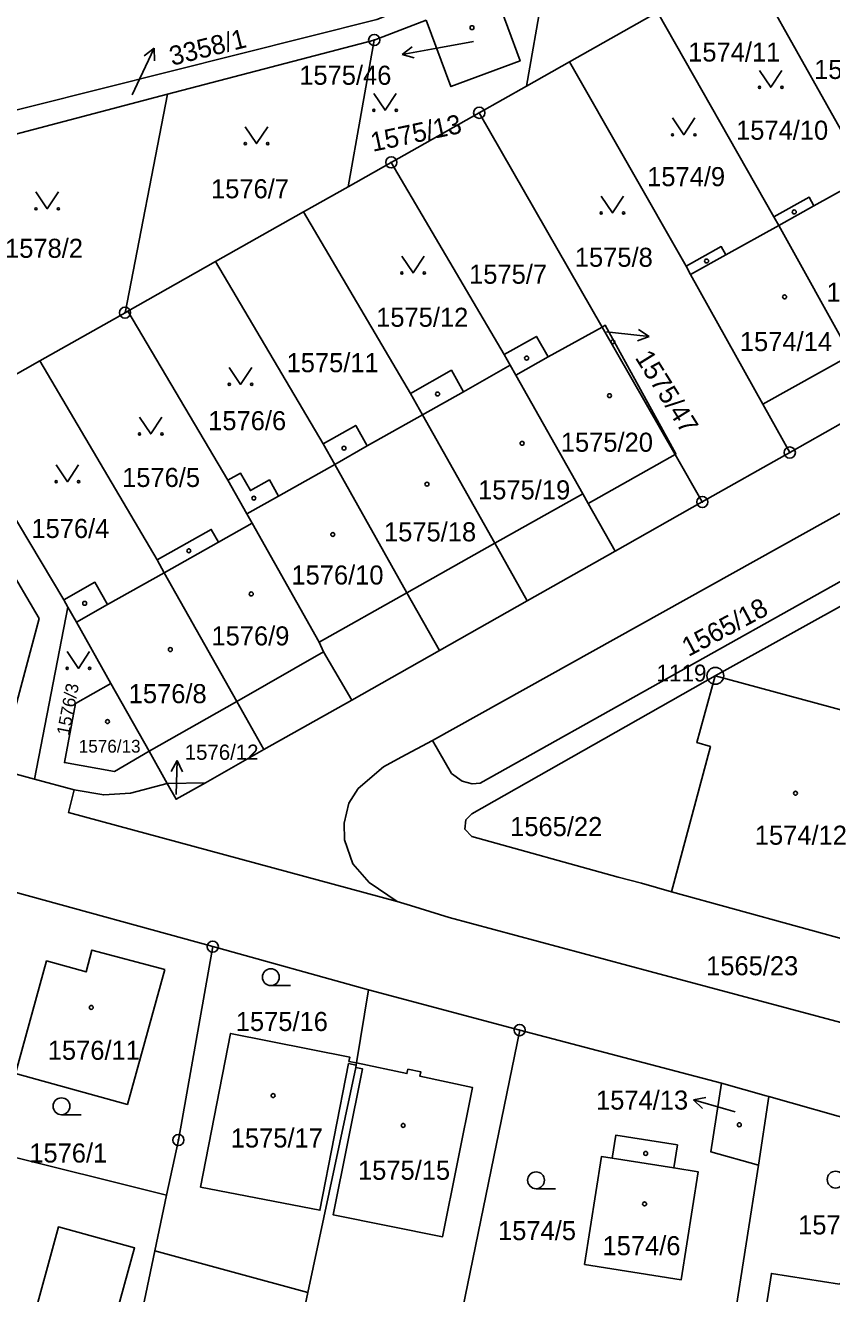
# Model space of a CAD drawing. Extents: x -733394 to -722299, y -1082822 to -1075049.
# Drawn here: x -727996.8 to -727924.8, y -1078595.6 to -1078482.5 of the extents above; entities that cross this region are included whole.
import ezdxf

# ---------------------------------------------------------------- set-up
doc = ezdxf.new("R2010")
doc.units = 0
for name, color, linetype in [('Hranice parcel', 7, 'Continuous'), ('Parcelní čísla', 7, 'Continuous'), ('Pop  PČ popisy', 7, 'Continuous'), ('Vnitřní kresba', 7, 'Continuous'), ('Značky bodu BP', 7, 'Continuous'), ('Značky budov', 7, 'Continuous'), ('Značky kultur', 7, 'Continuous')]:
    doc.layers.add(name, color=color, linetype=linetype)

msp = doc.modelspace()

# ---------------------------------------------------------------- linework, layer by layer
at = {"layer": 'Hranice parcel'}
for p, q in [((-727932.43, -1078476.81), (-727922.58, -1078494.37)), ((-727950.32, -1078477.93), (-727952.06, -1078487.89)), ((-727961.01, -1078482.02), (-727965.64, -1078483.78)), ((-727940.38, -1078481.3), (-727948.24, -1078485.73)), ((-727930, -1078499.53), (-727940.38, -1078481.3)), ((-727965.64, -1078483.78), (-727984.08, -1078488.6)), ((-727965.64, -1078483.78), (-727967.97, -1078496.86)), ((-727948.24, -1078485.73), (-727952.06, -1078487.89)), ((-727948.24, -1078485.73), (-727937.83, -1078503.95)), ((-727952.06, -1078487.89), (-727956.28, -1078490.27)), ((-727984.08, -1078488.6), (-728001.73, -1078493.25)), ((-727984.08, -1078488.6), (-727987.87, -1078508.09)), ((-727956.28, -1078490.27), (-727964.12, -1078494.69)), ((-727945.32, -1078509.37), (-727956.28, -1078490.27)), ((-727964.12, -1078494.69), (-727967.97, -1078496.86)), ((-727964.12, -1078494.69), (-727954.05, -1078511.83)), ((-727967.97, -1078496.86), (-727971.95, -1078499.11)), ((-727971.95, -1078499.11), (-727979.79, -1078503.54)), ((-727962.42, -1078515.29), (-727971.95, -1078499.11)), ((-727929.56, -1078500.32), (-727930, -1078499.53)), ((-727979.79, -1078503.54), (-727987.63, -1078507.96)), ((-727979.79, -1078503.54), (-727970.2, -1078519.79)), ((-727987.87, -1078508.09), (-727995.47, -1078512.39)), ((-727987.63, -1078507.96), (-727987.87, -1078508.09)), ((-727978.7, -1078523.03), (-727987.63, -1078507.96)), ((-727938.81, -1078520.73), (-727945.32, -1078509.37)), ((-727985.01, -1078530.14), (-727995.47, -1078512.39)), ((-727953.51, -1078512.78), (-727954.05, -1078511.83)), ((-727961.34, -1078517.2), (-727962.42, -1078515.29)), ((-727920.76, -1078516.14), (-727928.58, -1078520.56)), ((-727970.2, -1078519.79), (-727969.17, -1078521.62)), ((-727928.58, -1078520.56), (-727936.38, -1078524.97)), ((-727938.81, -1078520.73), (-727936.38, -1078524.97)), ((-727936.38, -1078524.97), (-727944.15, -1078529.36)), ((-727908.15, -1078525.42), (-727935.22, -1078540.47)), ((-727944.15, -1078529.36), (-727951.99, -1078533.79)), ((-727984.37, -1078531.28), (-727985.01, -1078530.14)), ((-727993.33, -1078533.69), (-727992.96, -1078534.35)), ((-727951.99, -1078533.79), (-727959.82, -1078538.21)), ((-727992.96, -1078534.35), (-727995.94, -1078549.68)), ((-727959.82, -1078538.21), (-727967.65, -1078542.63)), ((-727935.22, -1078540.47), (-727915.11, -1078545.94)), ((-727989.14, -1078541.14), (-727985.73, -1078547.18)), ((-727967.65, -1078542.63), (-727975.48, -1078547.05)), ((-727984.11, -1078550.06), (-727985.73, -1078547.18)), ((-727975.48, -1078547.05), (-727980.69, -1078550)), ((-727995.94, -1078549.68), (-727992.4, -1078550.65)), ((-727984.11, -1078550.06), (-727980.69, -1078550)), ((-727980.04, -1078564.62), (-727997.78, -1078559.72)), ((-727921.59, -1078564.55), (-727939.14, -1078559.72)), ((-727966.16, -1078568.46), (-727980.04, -1078564.62)), ((-727966.16, -1078568.46), (-727967.21, -1078574.99)), ((-727952.67, -1078572.06), (-727966.16, -1078568.46)), ((-727952.67, -1078572.06), (-727958.2, -1078599.08)), ((-727934.68, -1078576.78), (-727952.67, -1078572.06)), ((-727967.21, -1078574.99), (-727967.25, -1078575.18)), ((-727967.29, -1078575.38), (-727971.57, -1078595.46)), ((-727967.25, -1078575.18), (-727967.29, -1078575.38)), ((-727930.45, -1078577.98), (-727931.38, -1078584.11)), ((-727915.84, -1078582.14), (-727930.45, -1078577.98)), ((-728002.77, -1078582.14), (-727984.16, -1078586.78)), ((-727931.38, -1078584.11), (-727934.46, -1078603.87)), ((-727984.16, -1078586.78), (-727985.22, -1078591.73)), ((-727985.22, -1078591.73), (-727987.95, -1078604.73)), ((-727985.22, -1078591.73), (-727971.57, -1078595.46)), ((-727971.57, -1078595.46), (-727974.15, -1078607.63))]:
    msp.add_line(p, q, dxfattribs=at)
for points in [[(-728034.1, -1078495.75), (-728014.68, -1078494.32), (-727965.41, -1078481.94), (-727931.4, -1078468.35), (-727914.27, -1078460.66), (-727899.63, -1078451.95)], [(-727954.83, -1078479.66), (-727952.64, -1078485.64), (-727958.8, -1078487.93), (-727961.01, -1078482.02)], [(-727930, -1078499.53), (-727926.86, -1078497.78), (-727926.42, -1078498.57), (-727921.71, -1078495.95)], [(-727937.83, -1078503.95), (-727934.69, -1078502.2), (-727934.28, -1078502.94), (-727929.56, -1078500.32)], [(-727920.76, -1078516.14), (-727923.13, -1078511.88), (-727929.56, -1078500.32)], [(-727937.83, -1078503.95), (-727937.42, -1078504.69), (-727930.98, -1078516.25), (-727928.58, -1078520.56)], [(-727954.05, -1078511.83), (-727951.17, -1078510.21), (-727950.14, -1078512.04), (-727945.32, -1078509.37)], [(-727945.32, -1078509.37), (-727945.03, -1078509.21), (-727938.73, -1078520.68), (-727938.81, -1078520.73)], [(-727995.47, -1078512.39), (-727998.08, -1078513.86), (-728001.34, -1078520.29), (-727993.33, -1078533.69)], [(-727962.42, -1078515.29), (-727958.76, -1078513.23), (-727957.68, -1078515.14), (-727953.51, -1078512.78)], [(-727944.15, -1078529.36), (-727946.56, -1078525.1), (-727947.05, -1078524.23), (-727953.02, -1078513.66), (-727953.51, -1078512.78)], [(-727970.2, -1078519.79), (-727967.29, -1078518.15), (-727966.26, -1078519.97), (-727961.34, -1078517.2)], [(-727951.99, -1078533.79), (-727954.89, -1078528.65), (-727961.34, -1078517.2)], [(-727910.05, -1078518.37), (-727911.03, -1078518.71), (-727960.45, -1078546.23)], [(-727978.7, -1078523.03), (-727977.57, -1078522.39), (-727976.68, -1078523.96), (-727974.99, -1078523), (-727974.18, -1078524.44), (-727969.17, -1078521.62)], [(-727969.17, -1078521.62), (-727962.72, -1078533.06), (-727959.82, -1078538.21)], [(-727960.45, -1078546.23), (-727958.75, -1078549.17), (-727957.8, -1078549.86), (-727956.92, -1078550.09), (-727956.19, -1078550.03), (-727907.75, -1078522.95)], [(-727976.54, -1078526.86), (-727977, -1078526.03), (-727978.7, -1078523.03)], [(-727985.01, -1078530.14), (-727980.18, -1078527.42), (-727979.54, -1078528.55), (-727976.54, -1078526.86)], [(-727967.65, -1078542.63), (-727970.18, -1078538.32), (-727970.55, -1078537.48), (-727976.54, -1078526.86)], [(-728005.68, -1078529.73), (-728000.14, -1078531.19), (-727998.53, -1078530.24), (-727995.52, -1078535.35), (-727998.32, -1078545.81), (-728004.29, -1078544.23), (-728002.99, -1078539.33), (-728007.91, -1078538.01), (-728005.68, -1078529.73)], [(-727993.33, -1078533.69), (-727990.55, -1078532.12), (-727989.42, -1078534.12), (-727984.37, -1078531.28)], [(-727975.48, -1078547.05), (-727977.9, -1078542.76), (-727984.37, -1078531.28)], [(-727989.14, -1078541.14), (-727992.21, -1078535.69), (-727992.96, -1078534.35)], [(-727935.22, -1078540.47), (-727956.93, -1078552.77), (-727957.47, -1078553.31), (-727957.56, -1078554.14), (-727956.93, -1078554.8), (-727943.87, -1078558.42), (-727941.79, -1078558.96), (-727939.14, -1078559.72)], [(-727939.14, -1078559.72), (-727935.66, -1078546.77), (-727936.87, -1078546.42), (-727935.22, -1078540.47)], [(-727985.73, -1078547.18), (-727988.8, -1078549.01), (-727993.27, -1078548.21), (-727992.3, -1078542.93), (-727989.14, -1078541.14)], [(-728012.71, -1078545.09), (-728011.39, -1078545.45), (-727995.94, -1078549.68)], [(-727963.59, -1078560.6), (-727966.09, -1078558.91), (-727967.56, -1078557.23), (-727968.3, -1078555.1), (-727968.33, -1078553.62), (-727967.91, -1078551.82), (-727967.06, -1078550.53), (-727964.83, -1078548.6), (-727963.25, -1078547.72), (-727960.45, -1078546.23)], [(-727984.11, -1078550.06), (-727987.38, -1078550.94), (-727989.77, -1078551.09), (-727992.4, -1078550.65)], [(-727980.69, -1078550), (-727983.31, -1078551.47), (-727984.11, -1078550.06)], [(-727992.4, -1078550.65), (-727992.91, -1078552.67), (-727963.59, -1078560.6)], [(-727963.59, -1078560.6), (-727962.41, -1078560.96), (-727958.95, -1078562.02), (-727941.03, -1078566.83), (-727923.59, -1078571.51), (-727913.6, -1078574.25)], [(-727980.04, -1078564.62), (-727983.11, -1078581.86), (-727984.16, -1078586.78)], [(-727984.33, -1078566.65), (-727987.66, -1078578.68), (-727997.64, -1078575.92), (-727994.87, -1078565.89), (-727991.32, -1078566.87), (-727990.83, -1078564.92), (-727984.33, -1078566.65)], [(-727967.25, -1078575.18), (-727967.93, -1078575.05), (-727970.49, -1078588.13), (-727981.13, -1078586.05), (-727978.46, -1078572.35), (-727967.82, -1078574.46), (-727967.9, -1078574.85), (-727967.21, -1078574.99)], [(-727967.21, -1078574.99), (-727962.73, -1078575.94), (-727962.64, -1078575.55), (-727961.48, -1078575.79), (-727961.56, -1078576.18), (-727956.88, -1078577.17), (-727959.55, -1078590.48), (-727969.31, -1078588.52), (-727966.7, -1078575.5), (-727967.29, -1078575.38)], [(-727931.38, -1078584.11), (-727935.63, -1078582.9), (-727934.68, -1078576.78)], [(-727930.45, -1078577.98), (-727930.67, -1078577.92), (-727934.68, -1078576.78)], [(-727946.88, -1078592.96), (-727945.36, -1078583.33), (-727944.42, -1078583.48), (-727944.1, -1078581.43), (-727938.6, -1078582.3), (-727938.93, -1078584.35), (-727936.75, -1078584.69), (-727938.28, -1078594.34), (-727946.88, -1078592.96)], [(-727991.05, -1078607.7), (-727992.01, -1078607.44), (-727992.39, -1078608.84), (-727991.43, -1078609.1), (-727993.1, -1078615.24), (-728004.99, -1078611.99), (-728003.11, -1078605.07), (-728002.7, -1078605.18), (-728000.61, -1078597.43), (-727996.27, -1078598.65), (-727993.81, -1078589.61), (-727987.02, -1078591.48), (-727988.89, -1078598.29), (-727989.17, -1078598.21), (-727990.2, -1078601.97), (-727989.54, -1078602.16), (-727991.05, -1078607.7)], [(-727924.14, -1078594.71), (-727924.13, -1078594.66), (-727923.2, -1078594.81), (-727923.23, -1078595.06), (-727919.38, -1078595.67), (-727921.09, -1078606.13), (-727926.62, -1078605.25), (-727926.92, -1078607.01), (-727932.17, -1078606.1), (-727930.22, -1078593.75), (-727924.14, -1078594.71)]]:
    msp.add_lwpolyline(points, dxfattribs=at)
at = {"layer": 'Pop  PČ popisy'}
for p, q in [((-727986.55, -1078487.22), (-727985.28, -1078484.5)), ((-727985.28, -1078484.5), (-727986.16, -1078485.2)), ((-727985.28, -1078484.5), (-727985.25, -1078485.62)), ((-727963.16, -1078485.06), (-727962.26, -1078484.39)), ((-727956.8, -1078483.91), (-727960.2, -1078484.54)), ((-727960.2, -1078484.54), (-727963.16, -1078485.06)), ((-727963.16, -1078485.06), (-727962.08, -1078485.38)), ((-727987.22, -1078488.67), (-727986.55, -1078487.22)), ((-727944.92, -1078509.8), (-727944.11, -1078509.89)), ((-727944.11, -1078509.89), (-727941.12, -1078510.2)), ((-727941.12, -1078510.2), (-727942.17, -1078510.6)), ((-727941.12, -1078510.2), (-727942.07, -1078509.6)), ((-727983.22, -1078548.01), (-727983.75, -1078548.99)), ((-727983.32, -1078551.01), (-727983.22, -1078548.01)), ((-727983.22, -1078548.01), (-727982.75, -1078549.03)), ((-727983.32, -1078551.05), (-727983.32, -1078551.01)), ((-727937.18, -1078578.28), (-727936.07, -1078578.08)), ((-727934.29, -1078579.11), (-727937.18, -1078578.28)), ((-727937.18, -1078578.28), (-727936.35, -1078579.04)), ((-727933.44, -1078579.35), (-727934.29, -1078579.11))]:
    msp.add_line(p, q, dxfattribs=at)
at = {"layer": 'Vnitřní kresba'}
for p, q in [((-727929.56, -1078500.32), (-727926.42, -1078498.57)), ((-727937.42, -1078504.69), (-727934.28, -1078502.94)), ((-727953.02, -1078513.66), (-727950.14, -1078512.04)), ((-727930.98, -1078516.25), (-727923.13, -1078511.88)), ((-727961.34, -1078517.2), (-727957.68, -1078515.14)), ((-727969.17, -1078521.62), (-727966.26, -1078519.97)), ((-727946.56, -1078525.1), (-727938.81, -1078520.73)), ((-727977, -1078526.03), (-727974.18, -1078524.44)), ((-727954.89, -1078528.65), (-727947.05, -1078524.23)), ((-727984.37, -1078531.28), (-727979.54, -1078528.55)), ((-727962.72, -1078533.06), (-727954.89, -1078528.65)), ((-727970.55, -1078537.48), (-727962.72, -1078533.06)), ((-727992.21, -1078535.69), (-727989.42, -1078534.12)), ((-727977.9, -1078542.76), (-727970.18, -1078538.32)), ((-727985.73, -1078547.18), (-727977.9, -1078542.76)), ((-727944.42, -1078583.48), (-727938.93, -1078584.35))]:
    msp.add_line(p, q, dxfattribs=at)
at = {"layer": 'Značky bodu BP'}
for centre, radius in [((-727965.64, -1078483.78), 0.5), ((-727965.64, -1078483.78), 0.0303), ((-727956.28, -1078490.27), 0.5), ((-727956.28, -1078490.27), 0.0303), ((-727964.12, -1078494.69), 0.5), ((-727964.12, -1078494.69), 0.0303), ((-727987.87, -1078508.09), 0.5), ((-727987.87, -1078508.09), 0.0303), ((-727928.58, -1078520.56), 0.5), ((-727928.58, -1078520.56), 0.0303), ((-727936.38, -1078524.97), 0.5), ((-727936.38, -1078524.97), 0.0303), ((-727935.22, -1078540.47), 0.75), ((-727935.22, -1078540.47), 0.03), ((-727980.04, -1078564.62), 0.5), ((-727980.04, -1078564.62), 0.0303), ((-727952.67, -1078572.06), 0.5), ((-727952.67, -1078572.06), 0.0303), ((-727983.11, -1078581.86), 0.5), ((-727983.11, -1078581.86), 0.0303)]:
    msp.add_circle(centre, radius, dxfattribs=at)
at = {"layer": 'Značky budov'}
for centre in [(-727956.92, -1078482.68), (-727928.18, -1078499.11), (-727936, -1078503.48), (-727929.04, -1078506.68), (-727944.36, -1078510.68), (-727952.05, -1078512.14), (-727959.99, -1078515.34), (-727944.66, -1078515.49), (-727952.45, -1078519.74), (-727968.34, -1078520.17), (-727960.94, -1078523.38), (-727976.38, -1078524.63), (-727969.34, -1078527.87), (-727982.18, -1078529.32), (-727976.61, -1078533.17), (-727991.47, -1078534.01), (-727983.83, -1078538.13), (-727989.43, -1078544.55), (-727928.07, -1078550.94), (-727990.88, -1078570.04), (-727974.66, -1078577.9), (-727963.06, -1078580.56), (-727933.08, -1078580.5), (-727941.43, -1078583.06), (-727941.53, -1078587.56)]:
    msp.add_circle(centre, 0.175, dxfattribs=at)
at = {"layer": 'Značky kultur'}
for p, q in [((-727974.86, -1078568.09), (-727973.11, -1078568.09)), ((-727993.54, -1078579.6), (-727991.79, -1078579.6)), ((-727951.21, -1078586.2), (-727949.46, -1078586.2))]:
    msp.add_line(p, q, dxfattribs=at)
for points in [[(-727931.28, -1078486.49), (-727930.28, -1078487.99), (-727929.28, -1078486.49)], [(-727965.68, -1078488.54), (-727964.68, -1078490.04), (-727963.68, -1078488.54)], [(-727939.04, -1078490.73), (-727938.04, -1078492.23), (-727937.04, -1078490.73)], [(-727977.14, -1078491.51), (-727976.14, -1078493.01), (-727975.14, -1078491.51)], [(-727995.81, -1078497.33), (-727994.81, -1078498.83), (-727993.81, -1078497.33)], [(-727945.4, -1078497.7), (-727944.4, -1078499.2), (-727943.4, -1078497.7)], [(-727963.18, -1078503.05), (-727962.18, -1078504.55), (-727961.18, -1078503.05)], [(-727978.57, -1078512.98), (-727977.57, -1078514.48), (-727976.57, -1078512.98)], [(-727986.58, -1078517.4), (-727985.58, -1078518.9), (-727984.58, -1078517.4)], [(-727994.01, -1078521.66), (-727993.01, -1078523.16), (-727992.01, -1078521.66)], [(-727993.03, -1078538.31), (-727992.03, -1078539.81), (-727991.03, -1078538.31)]]:
    msp.add_lwpolyline(points, dxfattribs=at)
for centre, radius in [((-727931.28, -1078487.99), 0.1), ((-727929.28, -1078487.99), 0.1), ((-727965.68, -1078490.04), 0.1), ((-727963.68, -1078490.04), 0.1), ((-727939.04, -1078492.23), 0.1), ((-727937.04, -1078492.23), 0.1), ((-727977.14, -1078493.01), 0.1), ((-727975.14, -1078493.01), 0.1), ((-727995.81, -1078498.83), 0.1), ((-727993.81, -1078498.83), 0.1), ((-727945.4, -1078499.2), 0.1), ((-727943.4, -1078499.2), 0.1), ((-727963.18, -1078504.55), 0.1), ((-727961.18, -1078504.55), 0.1), ((-727978.57, -1078514.48), 0.1), ((-727976.57, -1078514.48), 0.1), ((-727986.58, -1078518.9), 0.1), ((-727984.58, -1078518.9), 0.1), ((-727994.01, -1078523.16), 0.1), ((-727992.01, -1078523.16), 0.1), ((-727993.03, -1078539.81), 0.1), ((-727991.03, -1078539.81), 0.1), ((-727974.86, -1078567.34), 0.75), ((-727993.54, -1078578.85), 0.75), ((-727951.21, -1078585.45), 0.75), ((-727924.49, -1078585.39), 0.75)]:
    msp.add_circle(centre, radius, dxfattribs=at)

# ---------------------------------------------------------------- texts
at = {"layer": 'Parcelní čísla'}
for s, height, rotation, p in [('3358/1', 1.7, 14, (-727983.67, -1078486.08)), ('1575/13', 1.7, 12, (-727965.77, -1078493.75)), ('1575/47', 1.7, 302, (-727942.43, -1078512.1)), ('1565/18', 1.7, 28, (-727937.62, -1078538.8)), ('1576/3', 1.139, 79, (-727992.86, -1078545.84))]:
    msp.add_text(s, height=height, rotation=rotation, dxfattribs=at).set_placement(p)
for s, height, p in [('1574/11', 1.7, (-727937.64, -1078485.7)), ('1573/3', 1.7, (-727926.41, -1078487.25)), ('1575/46', 1.7, (-727972.33, -1078487.77)), ('1574/10', 1.7, (-727933.37, -1078492.67)), ('1574/9', 1.7, (-727941.3, -1078496.81)), ('1576/7', 1.7, (-727980.2, -1078497.89)), ('1578/2', 1.7, (-727998.57, -1078503.2)), ('1575/8', 1.7, (-727947.75, -1078504)), ('1575/7', 1.7, (-727957.18, -1078505.51)), ('1574/15', 1.7, (-727925.3, -1078507.11)), ('1575/12', 1.7, (-727965.47, -1078509.35)), ('1574/14', 1.7, (-727933.03, -1078511.52)), ('1575/11', 1.7, (-727973.46, -1078513.4)), ('1576/6', 1.7, (-727980.45, -1078518.57)), ('1575/20', 1.7, (-727949, -1078520.49)), ('1576/5', 1.7, (-727988.13, -1078523.63)), ('1575/19', 1.7, (-727956.38, -1078524.74)), ('1576/4', 1.7, (-727996.22, -1078528.18)), ('1575/18', 1.7, (-727964.77, -1078528.48)), ('1576/10', 1.7, (-727973.03, -1078532.33)), ('1576/9', 1.7, (-727980.16, -1078537.76)), ('1576/8', 1.7, (-727987.54, -1078542.91)), ('1576/13', 1.139, (-727991.99, -1078547.32)), ('1576/12', 1.36, (-727982.54, -1078547.96)), ('1565/22', 1.7, (-727953.52, -1078554.76)), ('1574/12', 1.7, (-727931.7, -1078555.53)), ('1565/23', 1.7, (-727936.04, -1078567.17)), ('1575/16', 1.7, (-727977.99, -1078572.14)), ('1576/11', 1.7, (-727994.76, -1078574.71)), ('1574/13', 1.7, (-727945.86, -1078579.15)), ('1575/17', 1.7, (-727978.44, -1078582.53)), ('1576/1', 1.7, (-727996.41, -1078583.87)), ('1575/15', 1.7, (-727967.09, -1078585.41)), ('1573/8', 1.7, (-727927.83, -1078590.28)), ('1574/5', 1.7, (-727954.6, -1078590.79)), ('1574/6', 1.7, (-727945.28, -1078592.13))]:
    msp.add_text(s, height=height, dxfattribs=at).set_placement(p)
at = {"layer": 'Značky bodu BP'}
msp.add_text('1119', height=1.5, dxfattribs=at).set_placement((-727940.47, -1078540.97))

doc.saveas('drawing.dxf')
